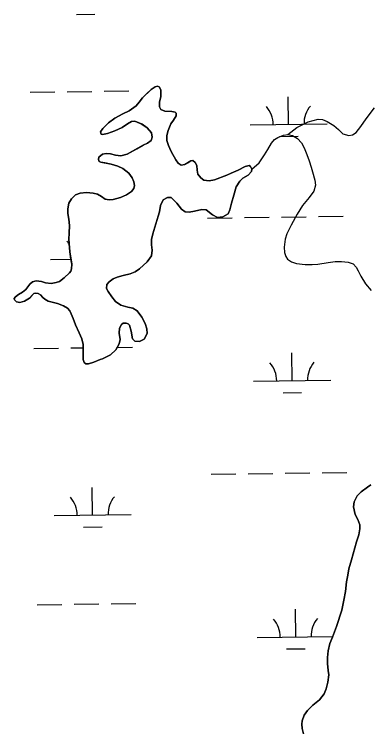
# Model space of a CAD drawing. Extents: x 3767014 to 3805179, y 361544 to 387384.
# Drawn here: x 3783119 to 3783579, y 367572 to 368500 of the extents above; entities that cross this region are included whole.
import ezdxf

# ---------------------------------------------------------------- set-up
doc = ezdxf.new("R2010")
doc.units = 0
doc.layers.add('V-TOPO-SHOR', color=7, linetype='Continuous')
doc.layers.add('V-WETL-SWMP', color=7, linetype='Continuous')

msp = doc.modelspace()

# ---------------------------------------------------------------- linework, layer by layer
at = {"layer": 'V-TOPO-SHOR'}
for points in [[(3783241.842, 368358.64), (3783250.042, 368364.838), (3783260.225, 368370.298), (3783268.388, 368374.037), (3783277.75, 368380.951), (3783281.471, 368385.465), (3783285.95, 368391.177), (3783291.512, 368396.721), (3783296.98, 368402.062), (3783302.006, 368405.529), (3783305.426, 368406.302), (3783307.61, 368405.47), (3783309.57, 368401.685), (3783309.49, 368392.938), (3783307.81, 368385.33), (3783307.853, 368379.63), (3783309.414, 368376.132), (3783314.784, 368373.611), (3783323.733, 368373.341), (3783328.073, 368372.661), (3783329.294, 368371.021), (3783329.673, 368367.59), (3783326.167, 368362.296), (3783322.75, 368357.395), (3783319.234, 368348.562), (3783317.428, 368342.132), (3783317.583, 368335.844), (3783319.715, 368329.116), (3783323.142, 368321.635), (3783329.015, 368310.674), (3783332.165, 368306.429), (3783335.966, 368303.77), (3783340.658, 368304.772), (3783344.439, 368306.928), (3783348.604, 368309.292), (3783351.054, 368309.646), (3783354.257, 368307.268), (3783356.225, 368303.191), (3783356.764, 368297.309), (3783357.777, 368292.025), (3783361.626, 368287.405), (3783365.236, 368284.448), (3783372.341, 368283.344), (3783379.083, 368284.888), (3783395.446, 368290.794), (3783400.689, 368293.381), (3783409.932, 368297.147), (3783418.859, 368301.788), (3783424.428, 368303.107), (3783426.123, 368302.067), (3783427.684, 368298.569), (3783427.272, 368295.314), (3783422.765, 368290.878), (3783416.178, 368286.983), (3783412.047, 368283.145), (3783407.511, 368275.762), (3783404.142, 368264.967), (3783401.16, 368254.379), (3783399.118, 368245.581), (3783396.786, 368240.512), (3783390.201, 368236.516), (3783383.044, 368235.947), (3783376.769, 368239.33), (3783368.357, 368245.607), (3783362.838, 368246.259), (3783353.262, 368244.057), (3783346.515, 368242.709), (3783341.297, 368243.072), (3783336.597, 368246.396), (3783330.312, 368254.201), (3783322.955, 368261.586), (3783318.132, 368261.86), (3783312.611, 368258.678), (3783309.055, 368251.415), (3783307.78, 368243.326), (3783302.698, 368226.297), (3783299.254, 368214.519), (3783297.564, 368207.301), (3783297.443, 368200.322), (3783298.402, 368193.369), (3783297.501, 368186.074), (3783291.996, 368178.175), (3783281.999, 368169.084), (3783276.103, 368165.104), (3783269.584, 368162.487), (3783260.788, 368160.501), (3783253.073, 368158.541), (3783247.534, 368156.046), (3783242.512, 368152.483), (3783239.46, 368148.673), (3783239.194, 368143.555), (3783241.252, 368139.775), (3783245.946, 368132.715), (3783250.71, 368126.938), (3783257.511, 368122.094), (3783266.619, 368119.371), (3783273.039, 368118.056), (3783278.923, 368114.564), (3783284.725, 368106.454), (3783289.45, 368098.217), (3783291.588, 368091.192)], [(3783474.337, 368343.352), (3783486.001, 368352.585), (3783493.091, 368356.003), (3783500.756, 368359.927), (3783507.195, 368361.854), (3783513.941, 368363.298), (3783519.451, 368363.042), (3783525.408, 368360.535), (3783534.288, 368355.153), (3783540.211, 368350.09), (3783545.958, 368344.237), (3783553.576, 368342.066), (3783558.365, 368343.168), (3783563.2, 368346.334), (3783569.403, 368353.856), (3783576.133, 368363.851), (3783587.084, 368378.076)], [(3783203.567, 368085.974), (3783198.689, 368096.466), (3783195.834, 368104.65), (3783193.321, 368110.878), (3783191.365, 368114.466), (3783188.332, 368117.929), (3783183.042, 368121.236), (3783175.309, 368123.995), (3783163.437, 368127.239), (3783158.956, 368129.586), (3783156.338, 368132.076), (3783153.305, 368135.54), (3783150.215, 368137.329), (3783146.96, 368137.739), (3783144.519, 368137.09), (3783142.033, 368134.376), (3783138.871, 368131.054), (3783132.772, 368127.366), (3783126.525, 368125.64), (3783121.983, 368126.51), (3783119.669, 368128.714), (3783119.323, 368130.768), (3783120.941, 368132.871), (3783124.991, 368136.019), (3783129.829, 368139.087), (3783134.361, 368142.54), (3783135.401, 368144.235), (3783139.407, 368149.151), (3783142.772, 368152.182), (3783147.847, 368153.584), (3783154.548, 368152.866), (3783159.898, 368151.131), (3783167.002, 368149.931), (3783173.652, 368151.272), (3783178.233, 368152.761), (3783184.211, 368157.431), (3783190.933, 368163.788), (3783192.551, 368165.989), (3783193.753, 368168.967), (3783193.991, 368175.263), (3783192.942, 368181.919), (3783191.529, 368191.417), (3783190.48, 368202.003), (3783190.05, 368207.496), (3783190.636, 368215.668), (3783190.892, 368225.207), (3783190.292, 368233.545), (3783188.834, 368240.878), (3783188.877, 368247.072), (3783190.167, 368254.473), (3783193.573, 368259.865), (3783198.851, 368265.008), (3783204.982, 368267.418), (3783213.217, 368268.211), (3783221.786, 368267.441), (3783227.525, 368265.911), (3783232.411, 368262.987), (3783237.406, 368259.671), (3783242.442, 368258.712), (3783247.74, 368259.04), (3783257.008, 368261.823), (3783264.79, 368265.063), (3783271.661, 368269.36), (3783274.512, 368273.362), (3783275.194, 368277.507), (3783274.389, 368282.203), (3783272.398, 368287.264), (3783267.928, 368293.246), (3783260.407, 368299.253), (3783253.549, 368302.425), (3783245.133, 368304.969), (3783236.739, 368306.627), (3783231.703, 368307.584), (3783229.614, 368308.614), (3783228.565, 368311.242), (3783229.179, 368314.301), (3783233.806, 368317.955), (3783238.793, 368318.963), (3783244.308, 368318.51), (3783250.833, 368316.9), (3783257.538, 368315.987), (3783265.941, 368317.961), (3783278.252, 368324.851), (3783286.589, 368329.479), (3783292.311, 368332.469), (3783297.142, 368335.832), (3783298.22, 368339.985), (3783297.488, 368345.668), (3783291.725, 368352.208), (3783285.127, 368356.861), (3783275.792, 368360.756), (3783271.673, 368360.361), (3783266.34, 368357.477), (3783259.484, 368352.591), (3783250.059, 368348.23), (3783240.517, 368344.655), (3783234.062, 368343.414), (3783231.979, 368344.149), (3783231.414, 368347.182), (3783234.357, 368351.38), (3783241.842, 368358.64)], [(3783427.684, 368298.569), (3783437.115, 368306.662), (3783440.721, 368311.862), (3783444.328, 368317.062), (3783448.67, 368324.244), (3783453.284, 368332.416), (3783457.204, 368336.837), (3783461.355, 368339.789), (3783468.658, 368342.525), (3783474.337, 368343.352), (3783480.459, 368342.228), (3783487.139, 368338.363), (3783492.091, 368332.784), (3783495.598, 368326.092), (3783498.95, 368317.721), (3783502.204, 368309.253), (3783504.76, 368301.258), (3783506.288, 368295.103), (3783509.706, 368284.083), (3783510.357, 368277.613), (3783507.994, 368269.792), (3783502.098, 368261.883), (3783493.513, 368251.352), (3783486.515, 368240.27), (3783478.808, 368226.028), (3783473.004, 368214.388), (3783471.007, 368207.656), (3783469.684, 368197.5), (3783469.961, 368190.334), (3783471.96, 368184.978), (3783474.106, 368181.689), (3783479.3, 368178.279), (3783485.745, 368175.981), (3783496.876, 368174.882), (3783506.21, 368174.914), (3783513.376, 368175.289), (3783526.69, 368177.288), (3783536.089, 368178.797), (3783543.947, 368178.894), (3783552.921, 368177.64), (3783559.061, 368175.729), (3783563.202, 368171.214), (3783565.871, 368166.661), (3783569.188, 368159.569), (3783575.234, 368149.595), (3783582.717, 368141.034)], [(3783291.588, 368091.192), (3783292.037, 368085.013), (3783288.082, 368078.038), (3783281.77, 368074.931), (3783275.771, 368075.078), (3783272.839, 368078.445), (3783270.93, 368088.128), (3783269.058, 368096.238), (3783267.352, 368097.67), (3783264.475, 368098.78), (3783260.649, 368098.487), (3783258.525, 368096.961), (3783255.889, 368092.278), (3783255.566, 368085.488), (3783256.647, 368077.456), (3783255.515, 368071.632), (3783251.179, 368064.152), (3783244.263, 368057.693), (3783233.974, 368052.526), (3783230.853, 368051.563), (3783222.489, 368048.016), (3783215.763, 368045.786), (3783212.226, 368045.7), (3783210.022, 368047.412), (3783208.644, 368051.506), (3783208.585, 368057.894), (3783208.947, 368071.071), (3783206.807, 368078.093), (3783203.567, 368085.974)], [(3783494.721, 367565.434), (3783493.076, 367572.542), (3783492.642, 367578.213), (3783493.128, 367582.34), (3783495.591, 367589.649), (3783499.843, 367596.023), (3783506.925, 367602.761), (3783515.469, 367609.732), (3783521.74, 367617.625), (3783524.419, 367624.156), (3783526.559, 367632.731), (3783527.6, 367642.16), (3783526.778, 367647.624), (3783526.16, 367656.815), (3783525.869, 367664.647), (3783526.633, 367673.382), (3783529.043, 367682.846), (3783532.361, 367691.255), (3783537.805, 367704.907), (3783544.729, 367725.942), (3783547.34, 367739.229), (3783549.122, 367750.341), (3783550.773, 367762.824), (3783552.227, 367771.381), (3783553.687, 367779.644), (3783557.214, 367791.584), (3783563.689, 367814.96), (3783566.606, 367823.75), (3783568.08, 367831.524), (3783567.949, 367836.81), (3783565.228, 367843.894), (3783562.035, 367850.181), (3783559.733, 367860.116), (3783560.742, 367866.801), (3783564.666, 367874.538), (3783569.829, 367879.662), (3783577.804, 367885.933), (3783582.04, 367888.977)]]:
    msp.add_lwpolyline(points, dxfattribs=at)
at = {"layer": 'V-WETL-SWMP'}
for p, q in [((3783200.009, 368499.229), (3783224.007, 368499.563)), ((3783139.996, 368398.385), (3783171.993, 368398.83)), ((3783187.991, 368399.052), (3783219.988, 368399.496)), ((3783235.987, 368399.719), (3783267.984, 368400.163)), ((3783475.453, 368356.611), (3783474.953, 368392.607)), ((3783425.458, 368355.916), (3783525.448, 368357.305)), ((3783463.668, 368341.014), (3783487.666, 368341.348)), ((3783370.287, 368235.067), (3783402.284, 368235.512)), ((3783418.282, 368235.734), (3783450.279, 368236.178)), ((3783466.278, 368236.4), (3783498.274, 368236.845)), ((3783514.273, 368237.067), (3783546.27, 368237.512)), ((3783166.419, 368181.488), (3783192.986, 368181.857)), ((3783144.617, 368065.742), (3783176.614, 368066.187)), ((3783192.612, 368066.409), (3783208.825, 368066.634)), ((3783252.972, 368067.247), (3783272.605, 368067.52)), ((3783480.074, 368023.968), (3783479.573, 368059.964)), ((3783430.078, 368023.273), (3783530.069, 368024.662)), ((3783468.289, 368008.371), (3783492.287, 368008.705)), ((3783374.908, 367902.424), (3783406.905, 367902.869)), ((3783422.903, 367903.091), (3783454.9, 367903.535)), ((3783470.898, 367903.758), (3783502.895, 367904.202)), ((3783518.894, 367904.424), (3783550.891, 367904.869)), ((3783221.035, 367849.54), (3783220.535, 367885.536)), ((3783171.04, 367848.845), (3783271.031, 367850.234)), ((3783209.251, 367833.944), (3783233.249, 367834.277)), ((3783149.238, 367733.099), (3783181.235, 367733.544)), ((3783197.233, 367733.766), (3783229.23, 367734.21)), ((3783245.228, 367734.433), (3783277.225, 367734.877)), ((3783484.694, 367691.325), (3783484.194, 367727.321)), ((3783434.699, 367690.63), (3783532.656, 367691.991)), ((3783472.91, 367675.729), (3783496.908, 367676.062))]:
    msp.add_line(p, q, dxfattribs=at)
for points in [[(3783317.583, 368335.845), (3783317.428, 368342.131), (3783319.234, 368348.563), (3783322.751, 368357.396), (3783326.167, 368362.296), (3783329.673, 368367.591), (3783329.293, 368371.021), (3783328.073, 368372.662), (3783323.733, 368373.341), (3783314.783, 368373.611), (3783309.414, 368376.132), (3783307.854, 368379.631), (3783307.811, 368385.33), (3783309.49, 368392.938), (3783309.569, 368401.686), (3783307.609, 368405.471), (3783305.426, 368406.301), (3783302.006, 368405.529), (3783296.981, 368402.063), (3783285.949, 368391.178), (3783281.471, 368385.465), (3783277.75, 368380.951)], [(3783277.75, 368380.951), (3783268.388, 368374.038), (3783260.226, 368370.298), (3783250.042, 368364.838), (3783241.842, 368358.641), (3783234.356, 368351.381), (3783231.413, 368347.181), (3783231.979, 368344.148), (3783234.061, 368343.413), (3783240.517, 368344.654), (3783250.059, 368348.231), (3783259.484, 368352.591), (3783266.34, 368357.477), (3783271.674, 368360.361), (3783275.792, 368360.757), (3783285.126, 368356.86), (3783291.726, 368352.208), (3783297.489, 368345.668), (3783298.219, 368339.986), (3783297.143, 368335.832), (3783292.312, 368332.47), (3783286.588, 368329.478), (3783265.94, 368317.962), (3783257.538, 368315.986), (3783250.833, 368316.901), (3783244.307, 368318.509), (3783238.792, 368318.962), (3783233.805, 368317.955), (3783229.179, 368314.302), (3783228.566, 368311.241), (3783229.614, 368308.613), (3783231.703, 368307.584), (3783245.133, 368304.968), (3783253.549, 368302.424), (3783260.408, 368299.252), (3783267.927, 368293.246), (3783272.398, 368287.264), (3783274.39, 368282.203), (3783275.194, 368277.506), (3783274.511, 368273.361), (3783271.661, 368269.36), (3783264.79, 368265.063), (3783257.008, 368261.824), (3783247.741, 368259.041), (3783242.442, 368258.713), (3783237.407, 368259.67), (3783232.411, 368262.986), (3783227.524, 368265.912), (3783221.786, 368267.441), (3783213.218, 368268.212), (3783204.982, 368267.419), (3783198.851, 368265.007), (3783193.573, 368259.865), (3783190.168, 368254.474), (3783188.877, 368247.072), (3783188.833, 368240.879), (3783190.292, 368233.545), (3783190.891, 368225.207), (3783190.635, 368215.668), (3783190.051, 368207.497), (3783190.481, 368202.004), (3783191.529, 368191.417), (3783193.991, 368175.263), (3783193.754, 368168.967), (3783192.55, 368165.989), (3783190.934, 368163.788), (3783184.212, 368157.43), (3783178.234, 368152.762), (3783173.652, 368151.273), (3783167.003, 368149.93), (3783159.897, 368151.13), (3783154.548, 368152.865), (3783147.847, 368153.584), (3783142.772, 368152.181), (3783139.407, 368149.15), (3783135.401, 368144.236), (3783134.362, 368142.539), (3783129.829, 368139.086), (3783124.991, 368136.019), (3783120.941, 368132.872), (3783119.322, 368130.768), (3783119.668, 368128.713), (3783121.983, 368126.51), (3783126.525, 368125.64), (3783132.771, 368127.366), (3783138.871, 368131.055), (3783144.52, 368137.09), (3783146.961, 368137.74), (3783150.214, 368137.329), (3783153.305, 368135.539), (3783156.339, 368132.076), (3783158.955, 368129.585), (3783163.436, 368127.239), (3783175.308, 368123.994), (3783183.042, 368121.237), (3783188.332, 368117.928), (3783191.365, 368114.466), (3783193.321, 368110.878), (3783195.834, 368104.65), (3783198.689, 368096.466), (3783203.567, 368085.973)], [(3783203.567, 368085.973), (3783206.808, 368078.093), (3783208.947, 368071.07), (3783208.584, 368057.893), (3783208.644, 368051.507), (3783210.023, 368047.413), (3783212.227, 368045.699), (3783215.763, 368045.786), (3783222.488, 368048.016), (3783230.852, 368051.564), (3783233.973, 368052.525), (3783244.262, 368057.693), (3783251.178, 368064.153), (3783255.514, 368071.631), (3783256.648, 368077.457), (3783255.565, 368085.488), (3783255.889, 368092.277), (3783258.525, 368096.961), (3783260.649, 368098.488), (3783264.474, 368098.779), (3783267.352, 368097.67), (3783269.058, 368096.238), (3783270.929, 368088.128), (3783272.838, 368078.446), (3783275.771, 368075.079), (3783281.77, 368074.932), (3783288.081, 368078.037), (3783292.036, 368085.013), (3783291.588, 368091.193), (3783289.449, 368098.216), (3783284.725, 368106.453), (3783278.924, 368114.564), (3783273.039, 368118.055), (3783266.619, 368119.37), (3783257.511, 368122.094), (3783250.709, 368126.938), (3783245.947, 368132.716), (3783241.252, 368139.774), (3783239.194, 368143.556), (3783239.46, 368148.673), (3783242.511, 368152.482), (3783247.533, 368156.046), (3783253.073, 368158.541), (3783260.788, 368160.501), (3783269.584, 368162.487), (3783276.103, 368165.105), (3783281.999, 368169.083), (3783291.995, 368178.174), (3783297.5, 368186.074), (3783298.401, 368193.368), (3783297.443, 368200.322), (3783297.565, 368207.302), (3783299.254, 368214.518), (3783307.78, 368243.326), (3783309.055, 368251.415), (3783312.61, 368258.677), (3783318.133, 368261.86), (3783322.955, 368261.586), (3783330.311, 368254.201), (3783336.597, 368246.396), (3783341.298, 368243.072), (3783346.515, 368242.71), (3783353.262, 368244.056), (3783362.839, 368246.258), (3783368.358, 368245.608), (3783376.768, 368239.33), (3783383.043, 368235.947), (3783390.202, 368236.517), (3783396.786, 368240.512), (3783399.118, 368245.581), (3783401.161, 368254.378), (3783404.142, 368264.967), (3783407.512, 368275.762), (3783412.047, 368283.146), (3783416.178, 368286.982), (3783422.764, 368290.879), (3783427.273, 368295.315), (3783427.684, 368298.568), (3783426.124, 368302.067), (3783424.427, 368303.106), (3783418.858, 368301.789), (3783409.932, 368297.147), (3783400.689, 368293.38), (3783395.446, 368290.794), (3783379.082, 368284.887), (3783372.34, 368283.344), (3783365.237, 368284.447), (3783361.626, 368287.404), (3783357.778, 368292.026), (3783356.763, 368297.308), (3783356.224, 368303.191), (3783354.256, 368307.269), (3783351.053, 368309.647), (3783348.605, 368309.292), (3783340.658, 368304.772), (3783335.966, 368303.771), (3783332.166, 368306.429), (3783329.015, 368310.675), (3783323.142, 368321.635), (3783319.715, 368329.117), (3783317.583, 368335.845)], [(3783582.04, 367888.976), (3783577.805, 367885.933), (3783569.829, 367879.663), (3783564.666, 367874.539), (3783560.743, 367866.802), (3783559.733, 367860.116), (3783562.035, 367850.182), (3783565.227, 367843.894), (3783567.949, 367836.81), (3783568.08, 367831.524), (3783566.606, 367823.749), (3783563.689, 367814.959), (3783557.214, 367791.584), (3783553.688, 367779.645), (3783552.227, 367771.381), (3783550.773, 367762.823), (3783549.122, 367750.342), (3783547.34, 367739.229), (3783544.729, 367725.941), (3783537.804, 367704.906), (3783532.362, 367691.254), (3783529.044, 367682.845), (3783526.633, 367673.382), (3783525.869, 367664.646), (3783526.16, 367656.816), (3783526.779, 367647.624), (3783527.6, 367642.159), (3783526.559, 367632.73), (3783524.42, 367624.155), (3783521.741, 367617.624), (3783515.47, 367609.731), (3783506.925, 367602.761), (3783499.843, 367596.023), (3783495.592, 367589.649), (3783493.128, 367582.339), (3783492.642, 367578.213), (3783493.076, 367572.543), (3783494.721, 367565.433)]]:
    msp.add_lwpolyline(points, dxfattribs=at)
for centre, start, end in [((3783530.684, 368357.853), 140.024034, 181.567693), ((3783420.209, 368356.318), 0.024037, 41.567696), ((3783161.17, 368181.89), 33.553078, 41.567696), ((3783424.829, 368023.675), 0.024037, 41.567696), ((3783535.305, 368025.21), 140.024034, 181.567693), ((3783165.791, 367849.247), 0.024037, 41.567696), ((3783276.266, 367850.782), 140.024034, 181.567693), ((3783429.45, 367691.032), 0.024037, 41.567696), ((3783539.925, 367692.567), 140.024034, 181.567693)]:
    msp.add_arc(centre, 35.246, start, end, dxfattribs=at)

doc.saveas('drawing.dxf')
